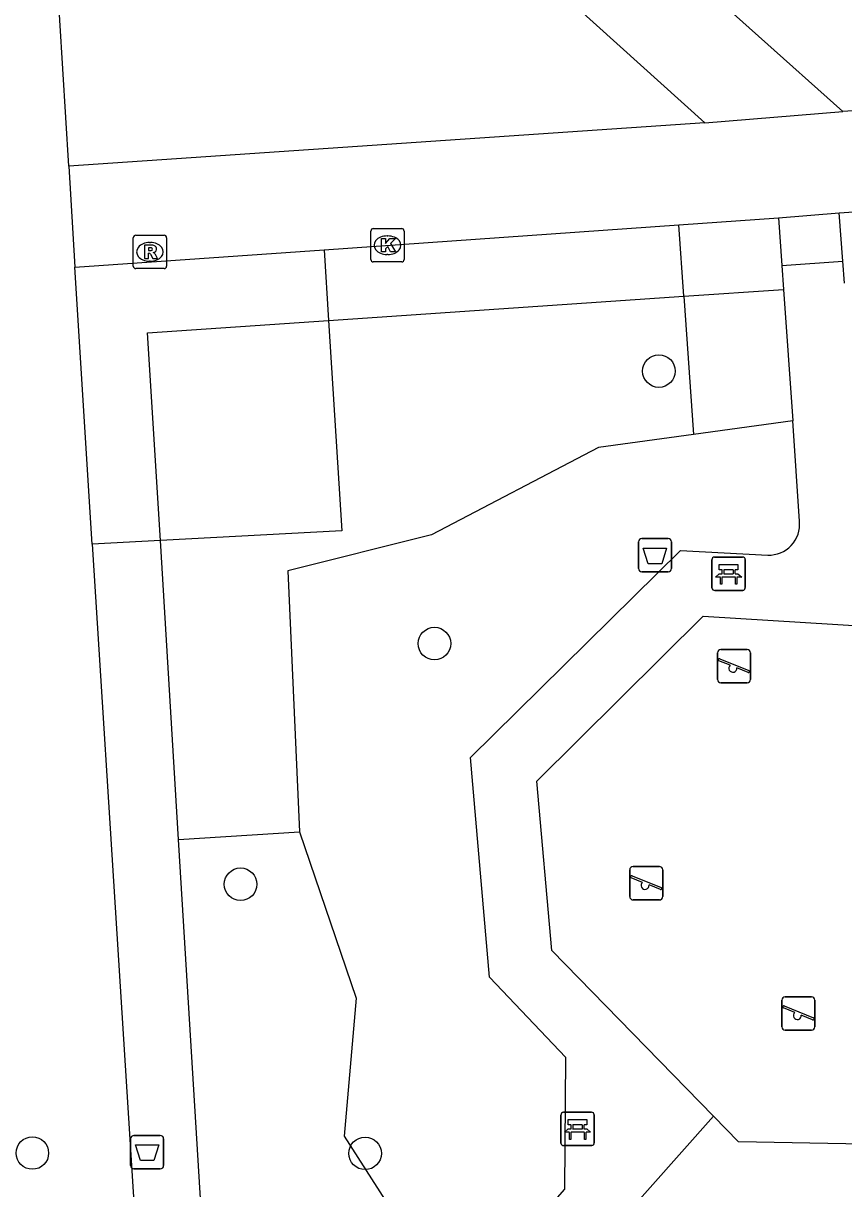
# Model space of a CAD drawing. Extents: x 159053 to 160041, y 380450 to 381422.
# Drawn here: x 159819.66 to 159844.29, y 381029.79 to 381064.76 of the extents above; entities that cross this region are included whole.
import ezdxf

# ---------------------------------------------------------------- set-up
doc = ezdxf.new("R2010")
doc.units = 0
for name, color, linetype in [('IMGEO_Afvalbak', 7, 'Continuous'), ('IMGEO_Bank', 7, 'Continuous'), ('IMGEO_Boom', 7, 'Continuous'), ('IMGEO_Groenvoorziening', 7, 'Continuous'), ('IMGEO_Hek', 7, 'Continuous'), ('IMGEO_Kolk', 7, 'Continuous'), ('IMGEO_Rioolput', 7, 'Continuous'), ('IMGEO_Speelvoorziening', 7, 'Continuous'), ('IMGEO_Voetpad_halfverhard', 7, 'Continuous'), ('IMGEO_Voetpad_open', 7, 'Continuous')]:
    doc.layers.add(name, color=color, linetype=linetype)

msp = doc.modelspace()

# ---------------------------------------------------------------- linework, layer by layer
at = {"layer": 'IMGEO_Afvalbak'}
for p, q in [((159838.125, 381048.396), (159838.125, 381049.196)), ((159838.125, 381049.196), (159838.125, 381048.396)), ((159838.225, 381049.296), (159839.015, 381049.296)), ((159839.015, 381049.296), (159838.225, 381049.296)), ((159839.115, 381049.196), (159839.115, 381048.396)), ((159839.115, 381048.396), (159839.115, 381049.196)), ((159839.015, 381048.296), (159838.225, 381048.296)), ((159838.225, 381048.296), (159839.015, 381048.296)), ((159822.883, 381030.484), (159822.883, 381031.284)), ((159822.883, 381031.284), (159822.883, 381030.484)), ((159822.983, 381031.384), (159823.773, 381031.384)), ((159823.773, 381031.384), (159822.983, 381031.384)), ((159823.873, 381031.284), (159823.873, 381030.484)), ((159823.873, 381030.484), (159823.873, 381031.284)), ((159823.773, 381030.384), (159822.983, 381030.384)), ((159822.983, 381030.384), (159823.773, 381030.384))]:
    msp.add_line(p, q, dxfattribs=at)
for points in [[(159838.268, 381049.01), (159838.972, 381049.01), (159838.823, 381048.54), (159838.417, 381048.54), (159838.268, 381049.01)], [(159823.026, 381031.098), (159823.73, 381031.098), (159823.581, 381030.628), (159823.175, 381030.628), (159823.026, 381031.098)]]:
    msp.add_lwpolyline(points, dxfattribs=at)
for centre, start, end in [((159838.225, 381049.196), 90, 180), ((159838.225, 381049.196), 90, 180), ((159839.015, 381049.196), 0, 90), ((159839.015, 381049.196), 360, 90), ((159838.225, 381048.396), 180, 270), ((159838.225, 381048.396), 180, 270), ((159839.015, 381048.396), 270, 0), ((159839.015, 381048.396), 270, 0), ((159822.983, 381031.284), 90, 180), ((159822.983, 381031.284), 90, 180), ((159823.773, 381031.284), 0, 90), ((159823.773, 381031.284), 360, 90), ((159822.983, 381030.484), 180, 270), ((159822.983, 381030.484), 180, 270), ((159823.773, 381030.484), 270, 0), ((159823.773, 381030.484), 270, 0)]:
    msp.add_arc(centre, 0.1, start, end, dxfattribs=at)
at = {"layer": 'IMGEO_Bank'}
for p, q in [((159840.332, 381047.816), (159840.332, 381048.657)), ((159840.332, 381048.657), (159840.332, 381047.816)), ((159840.407, 381048.741), (159841.248, 381048.741)), ((159841.248, 381048.741), (159840.407, 381048.741)), ((159841.332, 381048.666), (159841.332, 381047.825)), ((159841.332, 381047.825), (159841.332, 381048.666)), ((159841.029, 381048.139), (159840.636, 381048.139)), ((159840.641, 381048.247), (159840.641, 381048.353)), ((159840.685, 381048.353), (159840.685, 381048.247)), ((159840.973, 381048.359), (159840.691, 381048.359)), ((159840.691, 381048.241), (159840.973, 381048.241)), ((159840.979, 381048.247), (159840.979, 381048.353)), ((159841.023, 381048.353), (159841.023, 381048.247)), ((159841.257, 381047.741), (159840.416, 381047.741)), ((159840.416, 381047.741), (159841.257, 381047.741)), ((159835.798, 381031.155), (159835.798, 381031.996)), ((159835.798, 381031.996), (159835.798, 381031.155)), ((159835.873, 381032.08), (159836.714, 381032.08)), ((159836.714, 381032.08), (159835.873, 381032.08)), ((159836.798, 381032.005), (159836.798, 381031.164)), ((159836.798, 381031.164), (159836.798, 381032.005)), ((159836.107, 381031.586), (159836.107, 381031.692)), ((159836.151, 381031.692), (159836.151, 381031.586)), ((159836.439, 381031.698), (159836.157, 381031.698)), ((159836.445, 381031.586), (159836.445, 381031.692)), ((159836.489, 381031.692), (159836.489, 381031.586)), ((159836.495, 381031.478), (159836.102, 381031.478)), ((159836.157, 381031.58), (159836.439, 381031.58)), ((159836.723, 381031.08), (159835.882, 381031.08)), ((159835.882, 381031.08), (159836.723, 381031.08))]:
    msp.add_line(p, q, dxfattribs=at)
for points in [[(159840.635, 381048.359), (159840.549, 381048.359), (159840.549, 381048.52), (159841.112, 381048.52), (159841.112, 381048.359), (159841.029, 381048.359)], [(159840.579, 381048.139), (159840.437, 381048.139), (159840.549, 381048.241), (159840.635, 381048.241)], [(159840.629, 381048.132), (159840.629, 381047.925), (159840.586, 381047.925), (159840.586, 381048.132)], [(159841.029, 381048.241), (159841.112, 381048.241), (159841.224, 381048.139), (159841.085, 381048.139)], [(159841.079, 381048.132), (159841.079, 381047.925), (159841.035, 381047.925), (159841.035, 381048.132)], [(159836.101, 381031.698), (159836.015, 381031.698), (159836.015, 381031.859), (159836.578, 381031.859), (159836.578, 381031.698), (159836.495, 381031.698)], [(159836.045, 381031.478), (159835.903, 381031.478), (159836.015, 381031.58), (159836.101, 381031.58)], [(159836.095, 381031.471), (159836.095, 381031.264), (159836.052, 381031.264), (159836.052, 381031.471)], [(159836.495, 381031.58), (159836.578, 381031.58), (159836.69, 381031.478), (159836.551, 381031.478)], [(159836.545, 381031.471), (159836.545, 381031.264), (159836.501, 381031.264), (159836.501, 381031.471)]]:
    msp.add_lwpolyline(points, dxfattribs=at)
for centre, radius, start, end in [((159840.41, 381048.663), 0.0779, 92.4484, 184.2845), ((159840.41, 381048.663), 0.0779, 92.4484, 184.2845), ((159841.254, 381048.663), 0.0779, 2.4484, 94.2845), ((159841.254, 381048.663), 0.0779, 2.4484, 94.2845), ((159840.579, 381048.132), 0.00671, 2.8957, 87.1043), ((159840.636, 381048.132), 0.00671, 92.8957, 177.1043), ((159840.634, 381048.352), 0.00671, 2.8957, 87.1043), ((159840.634, 381048.248), 0.00671, 272.8957, 357.1043), ((159840.691, 381048.352), 0.00671, 92.8957, 177.1043), ((159840.691, 381048.248), 0.00671, 182.8957, 267.1043), ((159840.973, 381048.352), 0.00671, 2.8957, 87.1043), ((159840.973, 381048.248), 0.00671, 272.8957, 357.1043), ((159841.03, 381048.352), 0.00671, 92.8957, 177.1043), ((159841.03, 381048.248), 0.00671, 182.8957, 267.1043), ((159841.028, 381048.132), 0.00671, 2.8957, 87.1043), ((159841.085, 381048.132), 0.00671, 92.8957, 177.1043), ((159840.41, 381047.819), 0.0779, 182.4484, 274.2845), ((159840.41, 381047.819), 0.0779, 182.4484, 274.2845), ((159841.254, 381047.819), 0.0779, 272.4484, 4.2845), ((159841.254, 381047.819), 0.0779, 272.4484, 4.2845), ((159835.876, 381032.002), 0.0779, 92.4484, 184.2845), ((159835.876, 381032.002), 0.0779, 92.4484, 184.2845), ((159836.72, 381032.002), 0.0779, 2.4484, 94.2845), ((159836.72, 381032.002), 0.0779, 2.4484, 94.2845), ((159836.1, 381031.691), 0.00671, 2.8957, 87.1043), ((159836.157, 381031.691), 0.00671, 92.8957, 177.1043), ((159836.439, 381031.691), 0.00671, 2.8957, 87.1043), ((159836.496, 381031.691), 0.00671, 92.8957, 177.1043), ((159836.045, 381031.471), 0.00671, 2.8957, 87.1043), ((159836.102, 381031.471), 0.00671, 92.8957, 177.1043), ((159836.1, 381031.587), 0.00671, 272.8957, 357.1043), ((159836.157, 381031.587), 0.00671, 182.8957, 267.1043), ((159836.439, 381031.587), 0.00671, 272.8957, 357.1043), ((159836.496, 381031.587), 0.00671, 182.8957, 267.1043), ((159836.494, 381031.471), 0.00671, 2.8957, 87.1043), ((159836.551, 381031.471), 0.00671, 92.8957, 177.1043), ((159835.876, 381031.158), 0.0779, 182.4484, 274.2845), ((159835.876, 381031.158), 0.0779, 182.4484, 274.2845), ((159836.72, 381031.158), 0.0779, 272.4484, 4.2845), ((159836.72, 381031.158), 0.0779, 272.4484, 4.2845)]:
    msp.add_arc(centre, radius, start, end, dxfattribs=at)
at = {"layer": 'IMGEO_Boom'}
for centre in [(159838.738, 381054.321), (159832.002, 381046.144), (159826.181, 381038.921), (159819.932, 381030.857), (159829.921, 381030.847)]:
    msp.add_circle(centre, 0.489, dxfattribs=at)
at = {"layer": 'IMGEO_Groenvoorziening'}
for points in [[(159842.329, 381058.918), (159842.429, 381057.492)], [(159844.259, 381057.621), (159844.148, 381059.069)], [(159839.487, 381056.569), (159839.337, 381058.708)], [(159828.693, 381057.963), (159828.825, 381055.841)], [(159828.825, 381055.841), (159839.487, 381056.569)], [(159839.487, 381056.569), (159842.48, 381056.773)], [(159839.487, 381056.569), (159839.777, 381052.421)], [(159823.774, 381049.236), (159823.388, 381055.47), (159828.825, 381055.841)], [(159828.825, 381055.841), (159829.218, 381049.529), (159823.774, 381049.236)], [(159842.758, 381052.828), (159839.777, 381052.421)], [(159839.777, 381052.421), (159836.926, 381052.032), (159831.912, 381049.406), (159827.596, 381048.329), (159827.946, 381040.496)], [(159823.774, 381049.236), (159821.73, 381049.126)], [(159824.32, 381040.267), (159823.774, 381049.236)], [(159845.068, 381046.827), (159850.255, 381046.514), (159850.242, 381031.021), (159841.128, 381031.196), (159840.379, 381031.961)], [(159824.32, 381040.267), (159827.946, 381040.496)], [(159827.946, 381040.496), (159829.651, 381035.508), (159829.295, 381031.359), (159831.183, 381028.412)], [(159825.295, 381024.273), (159824.32, 381040.267)]]:
    msp.add_lwpolyline(points, dxfattribs=at)
at = {"layer": 'IMGEO_Hek'}
for points in [[(159828.825, 381055.841), (159839.487, 381056.569)], [(159839.487, 381056.569), (159842.48, 381056.773)], [(159823.774, 381049.236), (159823.388, 381055.47), (159828.825, 381055.841)], [(159824.32, 381040.267), (159823.774, 381049.236)], [(159825.295, 381024.273), (159824.32, 381040.267)]]:
    msp.add_lwpolyline(points, dxfattribs=at)
at = {"layer": 'IMGEO_Kolk'}
for p, q in [((159830.166, 381058.597), (159831.018, 381058.597)), ((159830.091, 381057.671), (159830.091, 381058.523)), ((159830.579, 381058.377), (159830.604, 381058.377)), ((159831.092, 381058.523), (159831.092, 381057.671)), ((159831.018, 381057.597), (159830.166, 381057.597)), ((159830.602, 381057.817), (159830.577, 381057.817))]:
    msp.add_line(p, q, dxfattribs=at)
for points in [[(159830.166, 381058.597), (159831.018, 381058.597)], [(159830.091, 381057.671), (159830.091, 381058.523)], [(159830.412, 381058.297), (159830.535, 381058.297), (159830.535, 381058.146), (159830.665, 381058.297), (159830.829, 381058.297), (159830.683, 381058.146), (159830.836, 381057.897), (159830.684, 381057.897), (159830.599, 381058.061), (159830.535, 381057.994), (159830.535, 381057.897), (159830.412, 381057.897), (159830.412, 381058.297)], [(159831.092, 381058.523), (159831.092, 381057.671)], [(159831.018, 381057.597), (159830.166, 381057.597)]]:
    msp.add_lwpolyline(points, dxfattribs=at)
for centre, start, end in [((159830.168, 381058.521), 91.552, 178.448), ((159830.168, 381058.521), 91.552, 178.448), ((159831.016, 381058.521), 1.552, 88.448), ((159831.016, 381058.521), 1.552, 88.448), ((159830.168, 381057.673), 181.552, 268.448), ((159830.168, 381057.673), 181.552, 268.448), ((159831.016, 381057.673), 271.552, 358.448), ((159831.016, 381057.673), 271.552, 358.448)]:
    msp.add_arc(centre, 0.0765, start, end, dxfattribs=at)
for centre, major_axis, ratio, start_param, end_param in [((159830.578, 381058.097), (-0.387, 0.002), 0.722429, 4.712389, 7.853982), ((159830.603, 381058.097), (-0.39, 0.002), 0.717154, 1.570796, 4.712389)]:
    msp.add_ellipse(centre, major_axis=major_axis, ratio=ratio, start_param=start_param, end_param=end_param, dxfattribs=at)
at = {"layer": 'IMGEO_Rioolput'}
for p, q in [((159822.961, 381057.472), (159822.961, 381058.324)), ((159823.036, 381058.398), (159823.888, 381058.398)), ((159823.962, 381058.324), (159823.962, 381057.472)), ((159823.449, 381058.178), (159823.474, 381058.178)), ((159823.472, 381057.618), (159823.447, 381057.618)), ((159823.888, 381057.398), (159823.036, 381057.398))]:
    msp.add_line(p, q, dxfattribs=at)
for points in [[(159822.961, 381057.472), (159822.961, 381058.324)], [(159823.036, 381058.398), (159823.888, 381058.398)], [(159823.962, 381058.324), (159823.962, 381057.472)], [(159823.55, 381058.096), (159823.298, 381058.098), (159823.298, 381057.698)], [(159823.298, 381057.698), (159823.422, 381057.698), (159823.422, 381057.86), (159823.433, 381057.86)], [(159823.476, 381058.017), (159823.422, 381058.017), (159823.422, 381057.936)], [(159823.422, 381057.936), (159823.474, 381057.936)], [(159823.48, 381057.831), (159823.551, 381057.698), (159823.691, 381057.698), (159823.626, 381057.824)], [(159823.888, 381057.398), (159823.036, 381057.398)]]:
    msp.add_lwpolyline(points, dxfattribs=at)
for centre, radius, start, end in [((159823.038, 381058.322), 0.0765, 91.552, 178.448), ((159823.038, 381058.322), 0.0765, 91.552, 178.448), ((159823.886, 381058.322), 0.0765, 1.552, 88.448), ((159823.886, 381058.322), 0.0765, 1.552, 88.448), ((159823.432, 381057.807), 0.0533, 26.0293, 88.6989), ((159823.458, 381058.125), 0.19, 274.7715, 282.9687), ((159823.482, 381057.921), 0.0964, 77.0061, 93.1865), ((159823.496, 381057.978), 0.0378, 276.6634, 79.6772), ((159823.549, 381057.986), 0.109, 350.3612, 89.416), ((159823.547, 381057.986), 0.112, 277.5842, 350.9817), ((159823.531, 381057.771), 0.108, 29.5134, 73.7905), ((159823.038, 381057.474), 0.0765, 181.552, 268.448), ((159823.038, 381057.474), 0.0765, 181.552, 268.448), ((159823.886, 381057.474), 0.0765, 271.552, 358.448), ((159823.886, 381057.474), 0.0765, 271.552, 358.448)]:
    msp.add_arc(centre, radius, start, end, dxfattribs=at)
for centre, major_axis, ratio, start_param, end_param in [((159823.448, 381057.898), (-0.387, 0.002), 0.722429, 4.712389, 7.853982), ((159823.473, 381057.898), (-0.39, 0.002), 0.717154, 1.570796, 4.712389)]:
    msp.add_ellipse(centre, major_axis=major_axis, ratio=ratio, start_param=start_param, end_param=end_param, dxfattribs=at)
at = {"layer": 'IMGEO_Speelvoorziening'}
for p, q in [((159840.596, 381045.965), (159841.386, 381045.965)), ((159841.386, 381045.965), (159840.596, 381045.965)), ((159840.496, 381045.065), (159840.496, 381045.865)), ((159840.496, 381045.865), (159840.496, 381045.065)), ((159840.879, 381045.493), (159840.54, 381045.63)), ((159840.565, 381045.69), (159841.441, 381045.337)), ((159841.486, 381045.865), (159841.486, 381045.065)), ((159841.486, 381045.065), (159841.486, 381045.865)), ((159841.417, 381045.277), (159841.077, 381045.414)), ((159841.386, 381044.965), (159840.596, 381044.965)), ((159840.596, 381044.965), (159841.386, 381044.965)), ((159837.863, 381038.551), (159837.863, 381039.351)), ((159837.863, 381039.351), (159837.863, 381038.551)), ((159837.963, 381039.451), (159838.753, 381039.451)), ((159838.753, 381039.451), (159837.963, 381039.451)), ((159838.853, 381039.351), (159838.853, 381038.551)), ((159838.853, 381038.551), (159838.853, 381039.351)), ((159838.246, 381038.979), (159837.907, 381039.116)), ((159837.932, 381039.176), (159838.808, 381038.823)), ((159838.784, 381038.763), (159838.444, 381038.9)), ((159838.753, 381038.451), (159837.963, 381038.451)), ((159837.963, 381038.451), (159838.753, 381038.451)), ((159842.532, 381035.544), (159843.322, 381035.544)), ((159843.322, 381035.544), (159842.532, 381035.544)), ((159842.432, 381034.644), (159842.432, 381035.444)), ((159842.432, 381035.444), (159842.432, 381034.644)), ((159842.815, 381035.072), (159842.476, 381035.209)), ((159842.501, 381035.269), (159843.377, 381034.916)), ((159843.422, 381035.444), (159843.422, 381034.644)), ((159843.422, 381034.644), (159843.422, 381035.444)), ((159843.353, 381034.856), (159843.013, 381034.993)), ((159843.322, 381034.544), (159842.532, 381034.544)), ((159842.532, 381034.544), (159843.322, 381034.544))]:
    msp.add_line(p, q, dxfattribs=at)
for centre, radius, start, end in [((159840.596, 381045.865), 0.1, 90, 180), ((159840.596, 381045.865), 0.1, 90, 180), ((159841.386, 381045.865), 0.1, 0, 90), ((159841.386, 381045.865), 0.1, 360, 90), ((159840.553, 381045.66), 0.0327, 68.078, 248.078), ((159840.958, 381045.403), 0.12, 130.9928, 5.1632), ((159841.429, 381045.307), 0.0327, 248.078, 68.078), ((159840.596, 381045.065), 0.1, 180, 270), ((159840.596, 381045.065), 0.1, 180, 270), ((159841.386, 381045.065), 0.1, 270, 0), ((159841.386, 381045.065), 0.1, 270, 0), ((159837.963, 381039.351), 0.1, 90, 180), ((159837.963, 381039.351), 0.1, 90, 180), ((159838.753, 381039.351), 0.1, 0, 90), ((159838.753, 381039.351), 0.1, 360, 90), ((159837.92, 381039.146), 0.0327, 68.078, 248.078), ((159838.325, 381038.889), 0.12, 130.9928, 5.1632), ((159838.796, 381038.793), 0.0327, 248.078, 68.078), ((159837.963, 381038.551), 0.1, 180, 270), ((159837.963, 381038.551), 0.1, 180, 270), ((159838.753, 381038.551), 0.1, 270, 0), ((159838.753, 381038.551), 0.1, 270, 0), ((159842.532, 381035.444), 0.1, 90, 180), ((159842.532, 381035.444), 0.1, 90, 180), ((159843.322, 381035.444), 0.1, 0, 90), ((159843.322, 381035.444), 0.1, 360, 90), ((159842.489, 381035.239), 0.0327, 68.078, 248.078), ((159842.894, 381034.982), 0.12, 130.9928, 5.1632), ((159843.365, 381034.886), 0.0327, 248.078, 68.078), ((159842.532, 381034.644), 0.1, 180, 270), ((159842.532, 381034.644), 0.1, 180, 270), ((159843.322, 381034.644), 0.1, 270, 0), ((159843.322, 381034.644), 0.1, 270, 0)]:
    msp.add_arc(centre, radius, start, end, dxfattribs=at)
at = {"layer": 'IMGEO_Voetpad_halfverhard'}
for points in [[(159842.429, 381057.492), (159844.259, 381057.621)], [(159844.31, 381056.959), (159844.259, 381057.621)], [(159842.429, 381057.492), (159842.48, 381056.773)], [(159842.48, 381056.773), (159842.758, 381052.828)], [(159842.959, 381049.814), (159842.758, 381052.828)], [(159832.222, 381025.582), (159835.919, 381029.775), (159835.941, 381033.72), (159833.652, 381036.133), (159833.087, 381042.728), (159839.386, 381048.935), (159842.006, 381048.799)], [(159840.379, 381031.961), (159835.529, 381036.938), (159835.075, 381042.012), (159840.072, 381046.965), (159845.081, 381046.652), (159845.068, 381046.827)], [(159840.379, 381031.961), (159833.565, 381024.293)]]:
    msp.add_lwpolyline(points, dxfattribs=at)
msp.add_arc((159842.041, 381049.721), 0.923, 267.8437, 5.7653, dxfattribs=at)
at = {"layer": 'IMGEO_Voetpad_open'}
for points in [[(159820.483, 381069.238), (159831.068, 381069.936), (159840.117, 381061.772)], [(159821.028, 381060.468), (159820.483, 381069.238)], [(159844.262, 381062.111), (159836.664, 381068.904)], [(159867.658, 381063.689), (159844.262, 381062.111)], [(159840.117, 381061.772), (159844.262, 381062.111)], [(159840.117, 381061.772), (159821.028, 381060.468)], [(159821.028, 381060.468), (159821.212, 381057.439)], [(159844.148, 381059.069), (159851.658, 381059.578)], [(159839.337, 381058.708), (159842.329, 381058.918)], [(159842.329, 381058.918), (159844.148, 381059.069)], [(159828.693, 381057.963), (159839.337, 381058.708)], [(159821.212, 381057.439), (159828.693, 381057.963)], [(159821.73, 381049.126), (159821.212, 381057.439)], [(159821.73, 381049.126), (159823.305, 381024.158), (159823.39, 381023.567), (159823.632, 381019.828), (159823.776, 381017.594)]]:
    msp.add_lwpolyline(points, dxfattribs=at)

doc.saveas('drawing.dxf')
